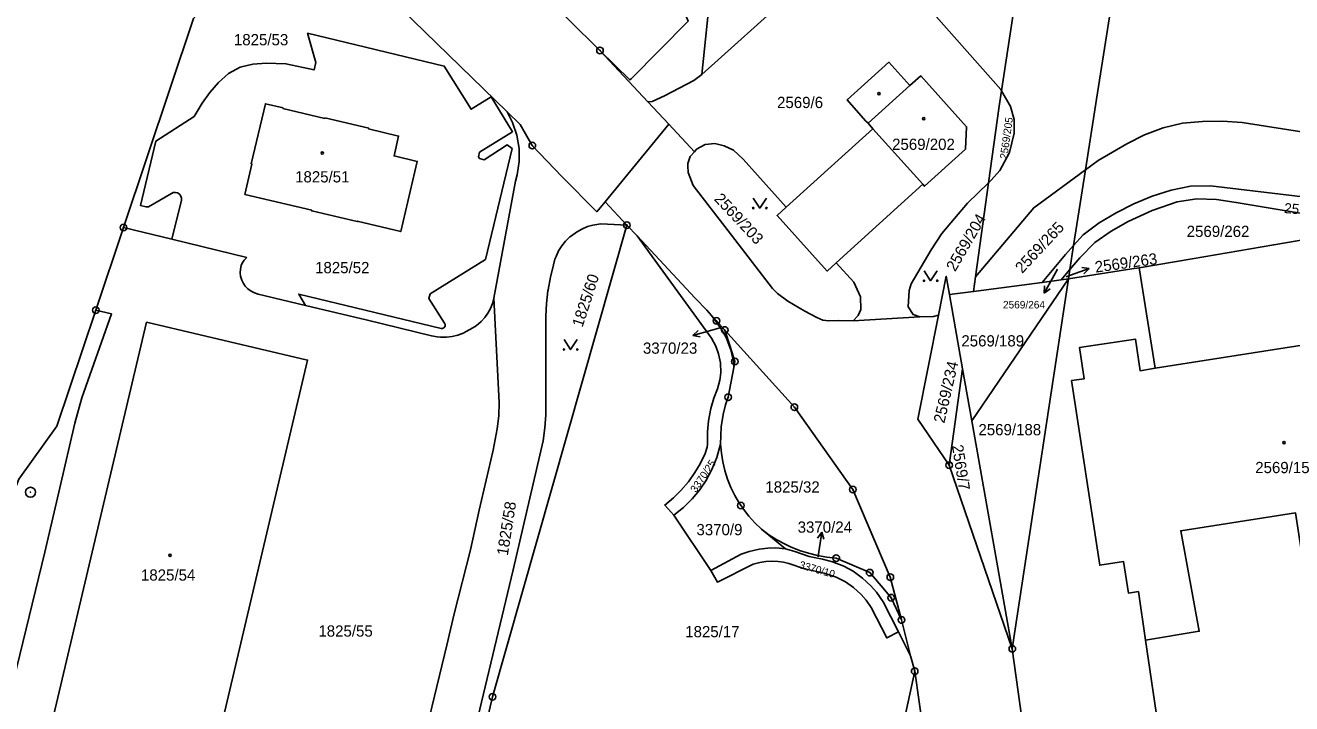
# Model space of a CAD drawing. Extents: x -733394 to -722299, y -1082822 to -1075049.
# Drawn here: x -728859.5 to -728668, y -1078005.6 to -1077903 of the extents above; entities that cross this region are included whole.
import ezdxf

# ---------------------------------------------------------------- set-up
doc = ezdxf.new("R2010")
doc.units = 0
for name, color, linetype in [('Hranice parcel', 7, 'Continuous'), ('Parcelní čísla', 7, 'Continuous'), ('Pop  PČ popisy', 7, 'Continuous'), ('Vnitřní kresba', 7, 'Continuous'), ('Značky bodu BP', 7, 'Continuous'), ('Značky budov', 7, 'Continuous'), ('Značky kultur', 7, 'Continuous')]:
    doc.layers.add(name, color=color, linetype=linetype)

msp = doc.modelspace()

# ---------------------------------------------------------------- linework, layer by layer
at = {"layer": 'Hranice parcel'}
for p, q in [((-728772.6, -1077906.75), (-728765.36, -1077914.51)), ((-728765.36, -1077914.51), (-728762.19, -1077917.91)), ((-728762.19, -1077917.91), (-728771.84, -1077929.63)), ((-728758.31, -1077922.07), (-728762.19, -1077917.91)), ((-728701, -1077936.24), (-728699.21, -1077924.82)), ((-728715.84, -1077940.98), (-728713.86, -1077926.76)), ((-728835.88, -1077929.41), (-728837.31, -1077935.32)), ((-728771.84, -1077929.63), (-728768.53, -1077933.17)), ((-728848.83, -1077946.05), (-728844.64, -1077933.54)), ((-728844.64, -1077933.54), (-728837.31, -1077935.32)), ((-728767, -1077934.81), (-728768.53, -1077933.17)), ((-728837.31, -1077935.32), (-728826.01, -1077938.06)), ((-728701.58, -1077939.89), (-728701, -1077936.24)), ((-728701.58, -1077939.89), (-728702.88, -1077941.44)), ((-728701.8, -1077941.3), (-728701.58, -1077939.89)), ((-728691.07, -1077939.62), (-728688.69, -1077954.83)), ((-728701.8, -1077941.3), (-728716.38, -1077962.78)), ((-728716.15, -1077943.21), (-728715.84, -1077940.98)), ((-728705.75, -1077941.83), (-728716.15, -1077943.21)), ((-728701.8, -1077941.3), (-728710.27, -1077997.27)), ((-728702.88, -1077941.44), (-728705.75, -1077941.83)), ((-728701.8, -1077941.3), (-728702.88, -1077941.44)), ((-728824.25, -1077943.6), (-728817.11, -1077945.31)), ((-728716.15, -1077943.21), (-728719.77, -1077943.69)), ((-728719.77, -1077943.69), (-728717.78, -1077954.9)), ((-728724.26, -1077947.05), (-728734.35, -1077947.67)), ((-728717.78, -1077954.9), (-728719.81, -1077969.47)), ((-728716.38, -1077962.78), (-728717.78, -1077954.9)), ((-728710.27, -1077997.27), (-728716.38, -1077962.78)), ((-728719.81, -1077969.47), (-728710.27, -1077997.27)), ((-728755.85, -1077985.42), (-728761.45, -1077977.04)), ((-728744.56, -1077982.13), (-728748.21, -1077979.15)), ((-728727.02, -1077992.9), (-728725.64, -1077998.3)), ((-728725.64, -1077998.3), (-728727.48, -1077994.68)), ((-728710.27, -1077997.27), (-728702.83, -1078051.75)), ((-728690.12, -1077995.93), (-728688.52, -1078006.89)), ((-728725.03, -1078000.66), (-728725.64, -1077998.3)), ((-728732.84, -1078037.13), (-728725.03, -1078000.66)), ((-728719.37, -1078040.01), (-728725.03, -1078000.66))]:
    msp.add_line(p, q, dxfattribs=at)
for points in [[(-728757.2, -1077910.4), (-728750.72, -1077847.73), (-728724.14, -1077823.03), (-728698.19, -1077821.37)], [(-728698.54, -1077824.35), (-728698.93, -1077827.64), (-728711.9, -1077912.88)], [(-728699.21, -1077924.82), (-728697.53, -1077914.13), (-728683.74, -1077826.54)], [(-728772.6, -1077906.75), (-728768.09, -1077911.22), (-728767.91, -1077911.04), (-728759.25, -1077902.31), (-728771.13, -1077873.32)], [(-728803.25, -1077876.36), (-728797.22, -1077882.34), (-728794.25, -1077885.28), (-728791.45, -1077888.06), (-728772.6, -1077906.75)], [(-728711.9, -1077912.88), (-728712.02, -1077912.67), (-728725.3, -1077897.6), (-728727.76, -1077895.81), (-728730.5, -1077894.53), (-728733.53, -1077894.13), (-728736.56, -1077894.41), (-728737.5, -1077894.23), (-728738.78, -1077893.43), (-728744, -1077895.75), (-728743.11, -1077896.24), (-728742.87, -1077896.68), (-728743.18, -1077897.57), (-728743.85, -1077898.35), (-728757.2, -1077910.4)], [(-728844.64, -1077933.54), (-728834.07, -1077901.94), (-728830.68, -1077898.1), (-728826.62, -1077896.66), (-728825, -1077896.34), (-728822.21, -1077895.77), (-728807.97, -1077895.26), (-728786.62, -1077916.03)], [(-728796.09, -1077948.01), (-728798.46, -1077944.27), (-728798.29, -1077943.58), (-728789.9, -1077938.37), (-728785.89, -1077921.59), (-728786.61, -1077921.04), (-728790.11, -1077923.28), (-728790.8, -1077923.12), (-728790.98, -1077922.85), (-728790.84, -1077922.16), (-728785.84, -1077919.06), (-728789.06, -1077913.76), (-728792.09, -1077915.64), (-728796.14, -1077909.13), (-728816.81, -1077904.15), (-728815.54, -1077908.58), (-728815.81, -1077909.71), (-728820.07, -1077908.77), (-728823.07, -1077908.7), (-728825.07, -1077908.82), (-728827, -1077909.31), (-728828.75, -1077910.26), (-728830.25, -1077911.59), (-728831.56, -1077913.1), (-728832.74, -1077914.72), (-728833.93, -1077916.73), (-728839.73, -1077920.47), (-728842.05, -1077930.2), (-728841.22, -1077930.41), (-728840.85, -1077930.42), (-728837.39, -1077928.38)], [(-728717.34, -1077921.68), (-728723.55, -1077927.29), (-728723.81, -1077927), (-728731.35, -1077918.6), (-728732.08, -1077917.78), (-728732.44, -1077917.39), (-728735.26, -1077914.23), (-728728.93, -1077908.54), (-728725.78, -1077912.05), (-728724.09, -1077910.6), (-728717.19, -1077918.29), (-728717.34, -1077921.68)], [(-728757.2, -1077910.4), (-728758.41, -1077911.29), (-728762.84, -1077913.61), (-728764.7, -1077914.46), (-728765.36, -1077914.51)], [(-728713.86, -1077926.76), (-728712.25, -1077915.18), (-728711.9, -1077912.88)], [(-728713.86, -1077926.76), (-728713.47, -1077926.39), (-728712.17, -1077924.9), (-728710.7, -1077922.21), (-728709.97, -1077919.25), (-728709.97, -1077917.22), (-728710.54, -1077915.24), (-728711.9, -1077912.88)], [(-728825.33, -1077923.92), (-728825.21, -1077923.94), (-728826.27, -1077928.52), (-728816.17, -1077930.93), (-728816.18, -1077931.03), (-728809.3, -1077932.65), (-728809.29, -1077932.57), (-728802.72, -1077934.15), (-728800.23, -1077923.55), (-728803.73, -1077922.7), (-728803.04, -1077919.71), (-728807.59, -1077918.63), (-728807.56, -1077918.53), (-728814.18, -1077916.97), (-728814.19, -1077917.04), (-728820.54, -1077915.55), (-728820.52, -1077915.46), (-728823.19, -1077914.81), (-728825.33, -1077923.92)], [(-728788.63, -1077944.23), (-728785.36, -1077926.52), (-728785.11, -1077925.55), (-728784.82, -1077923.57), (-728784.84, -1077921.57), (-728785.19, -1077919.56), (-728785.81, -1077917.65), (-728786.62, -1077916.03)], [(-728786.62, -1077916.03), (-728784.65, -1077917.95), (-728782.83, -1077921.14), (-728778.35, -1077925.82), (-728773.09, -1077931.15), (-728771.84, -1077929.63)], [(-728699.21, -1077924.82), (-728697.3, -1077923.42), (-728692.96, -1077920.89), (-728690.28, -1077919.53), (-728687.47, -1077918.45), (-728684.52, -1077917.78), (-728681.52, -1077917.48), (-728678.51, -1077917.45), (-728675.5, -1077917.65), (-728649.2, -1077921.77), (-728646.29, -1077922.56), (-728645.14, -1077923.06), (-728644.43, -1077923.37), (-728642.85, -1077924.4), (-728641.33, -1077925.84), (-728645.87, -1077927.92)], [(-728734.35, -1077947.67), (-728736.48, -1077947.62), (-728737.99, -1077947.67), (-728738.91, -1077947.53), (-728739.84, -1077947.14), (-728741.63, -1077946.18), (-728744.21, -1077944.67), (-728745.79, -1077943.51), (-728746.52, -1077942.78), (-728753.21, -1077934.03), (-728758.52, -1077927.17), (-728759.26, -1077925.21), (-728759.34, -1077924.22), (-728759.34, -1077923.84), (-728758.96, -1077922.82), (-728758.31, -1077922.07)], [(-728758.31, -1077922.07), (-728758, -1077921.71), (-728756.72, -1077920.98), (-728755.24, -1077920.84), (-728753.81, -1077921.2), (-728752.44, -1077921.82), (-728750.98, -1077923.18), (-728744.47, -1077930.46), (-728745.84, -1077931.7), (-728738.27, -1077940.13), (-728736.9, -1077938.89), (-728734.22, -1077941.8), (-728733.23, -1077944), (-728733.17, -1077945.95), (-728733.56, -1077946.87), (-728734.35, -1077947.67)], [(-728715.84, -1077940.98), (-728707.02, -1077930.56), (-728699.21, -1077924.82)], [(-728837.39, -1077928.38), (-728837.1, -1077928.25), (-728836.79, -1077928.22), (-728836.48, -1077928.29), (-728836.37, -1077928.34), (-728836.12, -1077928.53), (-728835.95, -1077928.79), (-728835.86, -1077929.1), (-728835.88, -1077929.41)], [(-728724.26, -1077947.05), (-728725.25, -1077946.71), (-728726, -1077945.51), (-728725.84, -1077943.06), (-728725.57, -1077942.05), (-728722.53, -1077936.93), (-728720.9, -1077934.43), (-728719.02, -1077932.17), (-728717.05, -1077929.86), (-728713.86, -1077926.76)], [(-728701, -1077936.24), (-728699.56, -1077934.65), (-728697.13, -1077932.85), (-728694.57, -1077931.31), (-728691.89, -1077929.96), (-728689.11, -1077928.81), (-728686.25, -1077927.87), (-728683.33, -1077927.26), (-728680.3, -1077927.23), (-728663.38, -1077929.27), (-728661.38, -1077929.27), (-728659.4, -1077929.03), (-728654.05, -1077928.31), (-728651.45, -1077927.96), (-728649.47, -1077927.95), (-728648.49, -1077928.25), (-728647.62, -1077928.73)], [(-728701.58, -1077939.89), (-728700.08, -1077938.1), (-728697.81, -1077935.82), (-728695.35, -1077934.1), (-728692.76, -1077932.61), (-728689.12, -1077930.94), (-728685.34, -1077929.67), (-728682.38, -1077929.19), (-728679.39, -1077929.32), (-728676.41, -1077929.75), (-728664.92, -1077931.69), (-728663.58, -1077931.71), (-728650.96, -1077929.98), (-728649.35, -1077929.87), (-728648.21, -1077930.04), (-728647.62, -1077928.73)], [(-728646.5, -1077932.18), (-728665.13, -1077935.22), (-728670.75, -1077936.14), (-728683.1, -1077938.26), (-728691.07, -1077939.62)], [(-728768.53, -1077933.17), (-728788.84, -1078004.52), (-728793.44, -1078024.22)], [(-728780.79, -1077947.09), (-728780.79, -1077946.94), (-728780.68, -1077945.02), (-728780.48, -1077943.11), (-728780.46, -1077942.97), (-728780.1, -1077941.07), (-728779.65, -1077939.19), (-728779.41, -1077938.33), (-728779.24, -1077937.9), (-728778.86, -1077937.09), (-728778.39, -1077936.33), (-728777.83, -1077935.62), (-728777.15, -1077934.97), (-728776.92, -1077934.78), (-728776.16, -1077934.23), (-728775.34, -1077933.77), (-728774.48, -1077933.39)], [(-728774.48, -1077933.39), (-728773.67, -1077933.16), (-728772.48, -1077932.99), (-728770.47, -1077933.06), (-728768.53, -1077933.17)], [(-728755.76, -1077946.83), (-728756.47, -1077946.06), (-728758.19, -1077944.24), (-728767, -1077934.81)], [(-728761.45, -1077977.04), (-728762.8, -1077975.53), (-728761.48, -1077974.42), (-728760.37, -1077973.31), (-728759.24, -1077971.99), (-728758.24, -1077970.61), (-728757.45, -1077969.27), (-728756.68, -1077967.73), (-728756.42, -1077966.77), (-728756.37, -1077966.29), (-728756.36, -1077964.42), (-728756.19, -1077962.78), (-728755.83, -1077960.92), (-728755.38, -1077959.37), (-728754.83, -1077957.95), (-728754.48, -1077956.65), (-728754.35, -1077955.53), (-728754.4, -1077954.01), (-728754.67, -1077952.62), (-728755.09, -1077951.47), (-728755.73, -1077950.28), (-728767, -1077934.81)], [(-728705.75, -1077941.83), (-728702.24, -1077937.6), (-728701, -1077936.24)], [(-728826.01, -1077938.06), (-728826.38, -1077938.47), (-728826.67, -1077938.94), (-728826.82, -1077939.28), (-728826.95, -1077939.82), (-728826.99, -1077940.37), (-728826.93, -1077940.92), (-728826.76, -1077941.48), (-728826.5, -1077942.01), (-728826.22, -1077942.4), (-728825.82, -1077942.82), (-728825.34, -1077943.17), (-728824.81, -1077943.43), (-728824.25, -1077943.6)], [(-728691.07, -1077939.62), (-728692.21, -1077939.8), (-728701.8, -1077941.3)], [(-728721.41, -1077946.78), (-728720.26, -1077940.9), (-728719.77, -1077943.69)], [(-728817.11, -1077945.31), (-728818.13, -1077943.61), (-728796.62, -1077948.82)], [(-728817.11, -1077945.31), (-728807.74, -1077947.57), (-728798.06, -1077949.9)], [(-728806.9, -1078029.65), (-728804.4, -1078025.03), (-728800.23, -1078015.28), (-728795.74, -1077996.7), (-728794.62, -1077991.95), (-728792.19, -1077982.29), (-728790.87, -1077976.3), (-728788.74, -1077967.21), (-728788.13, -1077964), (-728787.89, -1077962.03), (-728787.85, -1077960), (-728788.63, -1077944.23)], [(-728798.06, -1077949.9), (-728797.19, -1077950.06), (-728796.69, -1077950.1), (-728795.81, -1077950.1), (-728794.93, -1077950), (-728794.07, -1077949.8), (-728793.15, -1077949.45), (-728793.03, -1077949.39), (-728792.16, -1077948.93), (-728791.34, -1077948.39), (-728790.58, -1077947.76), (-728790.02, -1077947.15), (-728789.56, -1077946.51), (-728789.16, -1077945.79), (-728788.85, -1077945.03), (-728788.63, -1077944.23)], [(-728866.65, -1077987.48), (-728860.47, -1077971.58), (-728854.69, -1077963.58), (-728848.83, -1077946.05)], [(-728848.83, -1077946.05), (-728846.43, -1077946.61), (-728850.93, -1077959.29), (-728852.01, -1077963.13), (-728854.26, -1077972.89), (-728856.53, -1077982.64), (-728861.24, -1078002.1)], [(-728796.02, -1078023.67), (-728794.54, -1078020.64), (-728793.73, -1078018.26), (-728793.01, -1078015.88), (-728785.73, -1077985.29), (-728781.2, -1077965.82), (-728780.92, -1077963.86), (-728780.81, -1077961.85), (-728780.8, -1077954.5), (-728780.79, -1077947.09)], [(-728753.74, -1077949.04), (-728754.99, -1077947.65), (-728755.76, -1077946.83)], [(-728755.76, -1077946.83), (-728754.27, -1077948.88), (-728753.54, -1077950.15), (-728752.84, -1077952.04), (-728752.37, -1077954), (-728752.37, -1077954.7)], [(-728719.81, -1077969.47), (-728724.53, -1077962.55), (-728721.41, -1077946.78)], [(-728721.41, -1077946.78), (-728722.19, -1077947.02), (-728724.26, -1077947.05)], [(-728841.16, -1077947.85), (-728859.1, -1078023.83), (-728834.73, -1078029.56), (-728816.8, -1077953.58), (-728841.16, -1077947.85)], [(-728796.62, -1077948.82), (-728796.39, -1077948.81), (-728796.19, -1077948.7), (-728796.14, -1077948.65), (-728796.02, -1077948.45), (-728796.01, -1077948.22), (-728796.09, -1077948.01)], [(-728753.74, -1077949.04), (-728743.22, -1077960.72), (-728734.37, -1077973.18), (-728728.71, -1077986.44), (-728727.02, -1077992.9)], [(-728752.37, -1077954.7), (-728752.2, -1077953.8), (-728752.93, -1077951.54), (-728753.74, -1077949.04)], [(-728688.69, -1077954.83), (-728652.6, -1077949.16), (-728645.49, -1077995.14), (-728664.17, -1077998.02), (-728667.47, -1077976.69), (-728684.8, -1077979.4), (-728682, -1077994.61), (-728690.12, -1077995.93)], [(-728690.12, -1077995.93), (-728691.2, -1077988.61), (-728692.72, -1077988.83), (-728693.48, -1077984.04), (-728697.06, -1077984.62), (-728701.31, -1077956.7), (-728699.4, -1077956.41), (-728700.09, -1077951.67), (-728691.67, -1077950.41), (-728690.96, -1077955.2), (-728688.69, -1077954.83)], [(-728754.36, -1077966.3), (-728754.27, -1077963.7), (-728753.97, -1077961.84), (-728753.61, -1077960.35), (-728753.22, -1077959.21), (-728752.37, -1077954.7)], [(-728754.36, -1077966.3), (-728754.92, -1077968.3), (-728755.68, -1077970.14), (-728756.6, -1077971.84), (-728757.58, -1077973.26), (-728758.69, -1077974.58), (-728760, -1077975.89), (-728761.45, -1077977.04)], [(-728748.21, -1077979.15), (-728749.19, -1077978.22), (-728750.1, -1077977.21), (-728750.93, -1077976.15), (-728751.68, -1077975.02), (-728752.23, -1077974.06), (-728752.82, -1077972.85), (-728753.32, -1077971.59), (-728753.73, -1077970.3), (-728754.04, -1077968.98), (-728754.25, -1077967.65), (-728754.36, -1077966.3)], [(-728748.21, -1077979.15), (-728747.06, -1077980), (-728745.85, -1077980.77), (-728744.6, -1077981.45), (-728743.79, -1077981.83), (-728742.46, -1077982.37), (-728741.1, -1077982.81), (-728739.71, -1077983.16), (-728738.3, -1077983.4), (-728736.88, -1077983.55)], [(-728755.85, -1077985.42), (-728751.24, -1077982.96), (-728750.04, -1077982.53), (-728748.56, -1077982.19), (-728747.25, -1077982.03), (-728746.04, -1077982), (-728744.56, -1077982.13)], [(-728727.48, -1077994.68), (-728729.78, -1077990.17), (-728730.8, -1077988.68), (-728731.66, -1077987.72), (-728732.92, -1077986.55), (-728734.32, -1077985.54), (-728735.76, -1077984.75), (-728737.43, -1077984.11), (-728738.98, -1077983.69), (-728740.97, -1077983.3), (-728743.15, -1077982.55), (-728744.56, -1077982.13)], [(-728736.88, -1077983.55), (-728731.83, -1077985.74), (-728729.56, -1077988.37), (-728728.57, -1077989.53), (-728727.02, -1077992.9)], [(-728727.48, -1077994.68), (-728729.26, -1077995.61), (-728731.63, -1077990.99), (-728732.37, -1077989.9), (-728733.12, -1077989.04), (-728734.27, -1077988), (-728735.48, -1077987.14), (-728736.89, -1077986.43), (-728738.73, -1077985.81), (-728741.67, -1077985.18), (-728744.03, -1077984.35), (-728744.85, -1077984.16), (-728745.66, -1077984.05), (-728746.49, -1077984.01), (-728747.52, -1077984.06), (-728748.42, -1077984.19), (-728749.46, -1077984.45), (-728754.85, -1077987.16), (-728755.85, -1077985.42)]]:
    msp.add_lwpolyline(points, dxfattribs=at)
at = {"layer": 'Pop  PČ popisy'}
for p, q in [((-728703.46, -1077939.86), (-728704, -1077940.84)), ((-728701.49, -1077940.76), (-728698.67, -1077939.73)), ((-728698.67, -1077939.73), (-728699.78, -1077939.61)), ((-728698.67, -1077939.73), (-728699.44, -1077940.55)), ((-728704, -1077940.84), (-728705.46, -1077943.47)), ((-728702.15, -1077941), (-728701.49, -1077940.76)), ((-728705.46, -1077943.47), (-728705.41, -1077942.35)), ((-728705.46, -1077943.47), (-728704.53, -1077942.83)), ((-728755.7, -1077949.04), (-728758.59, -1077949.87)), ((-728758.59, -1077949.87), (-728757.76, -1077949.11)), ((-728754.3, -1077948.64), (-728755.7, -1077949.04)), ((-728758.59, -1077949.87), (-728757.48, -1077950.07)), ((-728739.09, -1077979.6), (-728739.73, -1077980.52)), ((-728739.51, -1077982.57), (-728739.09, -1077979.6)), ((-728739.09, -1077979.6), (-728738.74, -1077980.66)), ((-728739.62, -1077983.36), (-728739.51, -1077982.57))]:
    msp.add_line(p, q, dxfattribs=at)
at = {"layer": 'Vnitřní kresba'}
for p, q in [((-728725.78, -1077912.05), (-728732.08, -1077917.78)), ((-728731.35, -1077918.6), (-728744.47, -1077930.46)), ((-728736.9, -1077938.89), (-728723.81, -1077927))]:
    msp.add_line(p, q, dxfattribs=at)
at = {"layer": 'Značky bodu BP'}
for centre, radius in [((-728772.6, -1077906.75), 0.5), ((-728772.6, -1077906.75), 0.0303), ((-728782.83, -1077921.14), 0.5), ((-728782.83, -1077921.14), 0.0303), ((-728844.64, -1077933.54), 0.5), ((-728844.64, -1077933.54), 0.0303), ((-728768.53, -1077933.17), 0.5), ((-728768.53, -1077933.17), 0.0303), ((-728848.83, -1077946.05), 0.5), ((-728848.83, -1077946.05), 0.0303), ((-728754.99, -1077947.65), 0.5), ((-728754.99, -1077947.65), 0.0303), ((-728753.74, -1077949.04), 0.5), ((-728753.74, -1077949.04), 0.0303), ((-728752.2, -1077953.8), 0.5), ((-728752.2, -1077953.8), 0.0303), ((-728753.22, -1077959.21), 0.5), ((-728753.22, -1077959.21), 0.0303), ((-728743.22, -1077960.72), 0.5), ((-728743.22, -1077960.72), 0.0303), ((-728719.81, -1077969.47), 0.5), ((-728719.81, -1077969.47), 0.0303), ((-728858.69, -1077973.58), 0.75), ((-728858.69, -1077973.58), 0.03), ((-728734.37, -1077973.18), 0.5), ((-728734.37, -1077973.18), 0.0303), ((-728751.32, -1077975.58), 0.5), ((-728751.32, -1077975.58), 0.0303), ((-728736.88, -1077983.55), 0.5), ((-728736.88, -1077983.55), 0.0303), ((-728731.83, -1077985.74), 0.5), ((-728731.83, -1077985.74), 0.0303), ((-728728.71, -1077986.44), 0.5), ((-728728.71, -1077986.44), 0.0303), ((-728728.57, -1077989.53), 0.5), ((-728728.57, -1077989.53), 0.0303), ((-728727.02, -1077992.9), 0.5), ((-728727.02, -1077992.9), 0.0303), ((-728710.27, -1077997.27), 0.5), ((-728710.27, -1077997.27), 0.0303), ((-728725.03, -1078000.66), 0.5), ((-728725.03, -1078000.66), 0.0303), ((-728788.84, -1078004.52), 0.5), ((-728788.84, -1078004.52), 0.0303)]:
    msp.add_circle(centre, radius, dxfattribs=at)
at = {"layer": 'Značky budov'}
for centre in [(-728730.44, -1077913.28), (-728723.65, -1077917.09), (-728814.58, -1077922.29), (-728669.18, -1077966.07), (-728837.59, -1077983.1)]:
    msp.add_circle(centre, 0.175, dxfattribs=at)
at = {"layer": 'Značky kultur'}
for points in [[(-728749.44, -1077929.1), (-728748.44, -1077930.6), (-728747.44, -1077929.1)], [(-728723.62, -1077940.09), (-728722.62, -1077941.59), (-728721.62, -1077940.09)], [(-728778.04, -1077950.49), (-728777.04, -1077951.99), (-728776.04, -1077950.49)]]:
    msp.add_lwpolyline(points, dxfattribs=at)
for centre in [(-728749.44, -1077930.6), (-728747.44, -1077930.6), (-728723.62, -1077941.59), (-728721.62, -1077941.59), (-728778.04, -1077951.99), (-728776.04, -1077951.99)]:
    msp.add_circle(centre, 0.1, dxfattribs=at)

# ---------------------------------------------------------------- texts
at = {"layer": 'Parcelní čísla'}
for s, height, p in [('1825/53', 1.7, (-728827.94, -1077905.98)), ('2569/6', 1.7, (-728745.83, -1077915.47)), ('2569/202', 1.7, (-728728.44, -1077921.8)), ('1825/51', 1.7, (-728818.69, -1077926.72)), ('2569/262', 1.7, (-728683.91, -1077934.97)), ('1825/52', 1.7, (-728815.67, -1077940.45)), ('2569/264', 1.139, (-728711.68, -1077945.78)), ('3370/23', 1.7, (-728766.11, -1077952.63)), ('2569/189', 1.7, (-728717.97, -1077951.53)), ('2569/188', 1.7, (-728715.39, -1077964.96)), ('2569/15', 1.7, (-728673.55, -1077970.69)), ('1825/32', 1.7, (-728747.6, -1077973.63)), ('3370/24', 1.7, (-728742.72, -1077979.7)), ('3370/9', 1.7, (-728758.02, -1077980.08)), ('1825/54', 1.7, (-728841.99, -1077986.95)), ('1825/55', 1.7, (-728815.17, -1077995.42)), ('1825/17', 1.7, (-728759.72, -1077995.51))]:
    msp.add_text(s, height=height, dxfattribs=at).set_placement(p)
for s, height, rotation, p in [('2569/205', 1.139, 82, (-728711.05, -1077923.23)), ('2569/203', 1.7, 313, (-728755.45, -1077929.3)), ('2569/261', 1.53, 355, (-728669.23, -1077931.34)), ('2569/204', 1.7, 60, (-728718.91, -1077940.31)), ('2569/265', 1.7, 47, (-728708.77, -1077940.57)), ('2569/263', 1.7, 8, (-728697.66, -1077940.37)), ('1825/60', 1.7, 72, (-728775.25, -1077948.73)), ('2569/234', 1.7, 77, (-728720.55, -1077963.22)), ('2569/7', 1.7, 279, (-728719.41, -1077966.52)), ('3370/25', 1.139, 56, (-728758.09, -1077973.73)), ('1825/58', 1.7, 81, (-728786.54, -1077983.24)), ('3370/10', 1.139, 344, (-728742.57, -1077985.04))]:
    msp.add_text(s, height=height, rotation=rotation, dxfattribs=at).set_placement(p)

doc.saveas('drawing.dxf')
